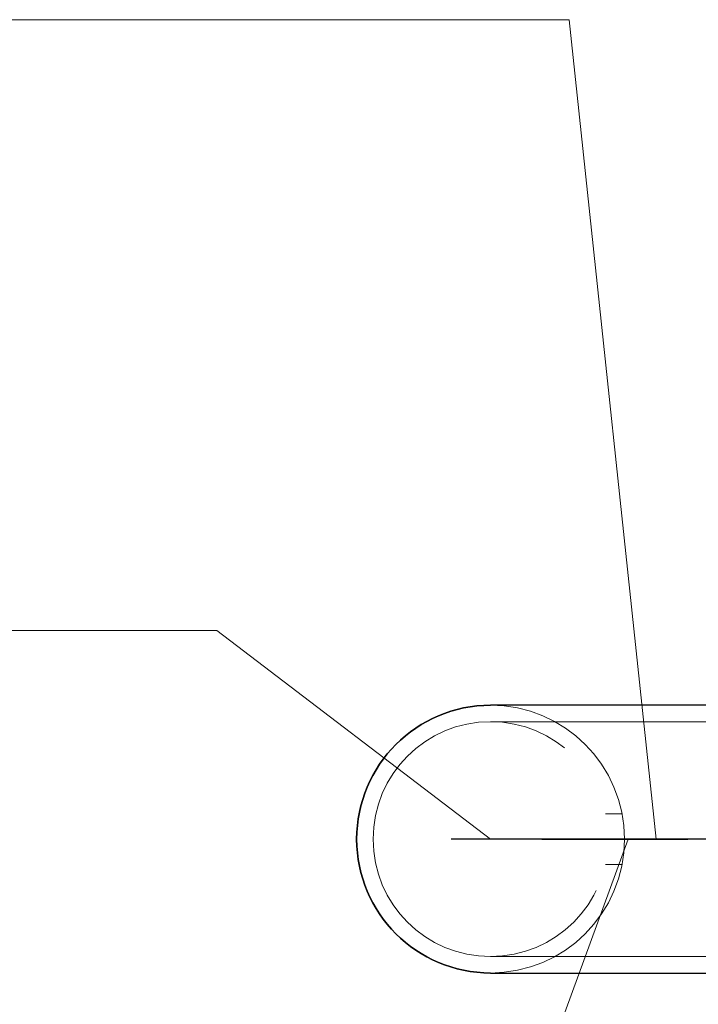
# Model space of a CAD drawing. Header units: millimetres. Extents: x -851 to 2, y 9346 to 10016.
# Tile 382 of 505: x -429.86 to -424.49, y 9579.52 to 9587.32. Entities that reach past the tile are written whole.
import ezdxf

# ---------------------------------------------------------------- set-up
doc = ezdxf.new("R2010")
doc.units = ezdxf.units.MM
doc.header["$LTSCALE"] = 10
doc.linetypes.add('HIDDEN', pattern=[0.375, 0.25, -0.125])
doc.linetypes.add('MITTE', pattern=[2, 1.25, -0.25, 0.25, -0.25])
for name, color, linetype, lineweight in [('PS_Hidden', 2, 'HIDDEN', 9), ('PS_Pos', 1, 'Continuous', 15), ('PS_Shape', 161, 'Continuous', 30), ('PS_SOLID', 7, 'Continuous', 30)]:
    doc.layers.add(name, color=color, linetype=linetype, lineweight=lineweight)
doc.layers.add('PS_Mid', color=5, linetype='MITTE')

# ---------------------------------------------------------------- blocks, each defined once
blk = doc.blocks.new('*X865')
at = {"layer": 'PS_Hidden', "color": 2, "linetype": 'HIDDEN'}
for p, q in [((-423.9557, 9581.7584), (-426.1324, 9581.7584)), ((-425.0914, 9581.0284), (-425.2242, 9581.0284)), ((-425.0914, 9580.6284), (-425.2242, 9580.6284)), ((-426.1324, 9579.8984), (-423.9557, 9579.8984))]:
    blk.add_line(p, q, dxfattribs=at)
at = {"layer": 'PS_Hidden', "color": 2, "extrusion": (0, 0, -1)}
blk.add_circle((426.1324, 9580.8284), 0.93, dxfattribs=at)
blk.add_circle((426.1324, 9580.8284), 0.93, dxfattribs=at)
at = {"layer": 'PS_Hidden', "extrusion": (0, 0, -1)}
for start, end in [(90, 180), (180, 270)]:
    blk.add_arc((426.1324, 9580.8284), 1.06, start, end, dxfattribs=at)
at = {"layer": 'PS_Hidden'}
blk.add_arc((-426.1324, 9580.8284), 1.06, 270, 90, dxfattribs=at)
at = {"layer": 'PS_Mid', "color": 5, "linetype": 'MITTE'}
for p, q in [((-184.6266, 9580.8284), (-426.4449, 9580.8284)), ((-426.1324, 9580.8284), (-426.1324, 9580.8284)), ((-402.0032, 9580.8284), (-425.9982, 9580.8284)), ((-425.7259, 9580.8284), (-424.5724, 9580.8284)), ((-424.5724, 9580.8284), (-425.7259, 9580.8284))]:
    blk.add_line(p, q, dxfattribs=at)
at = {"layer": 'PS_SOLID', "color": 7, "linetype": 'Continuous'}
for p, q in [((-423.9557, 9581.8884), (-426.1324, 9581.8884)), ((-426.1324, 9579.7684), (-423.9557, 9579.7684))]:
    blk.add_line(p, q, dxfattribs=at)
at = {"layer": 'PS_SOLID', "extrusion": (0, 0, -1)}
blk.add_arc((426.1324, 9580.8284), 1.06, 270, 90, dxfattribs=at)
at = {"layer": 'PS_SOLID'}
for start, end in [(90, 180), (180, 270)]:
    blk.add_arc((-426.1324, 9580.8284), 1.06, start, end, dxfattribs=at)
blk = doc.blocks.new('*X888')
at = {"color": 1}
blk.add_line((-425.0441, 9580.8284), (-426.2918, 9577.4164), dxfattribs=at)
blk = doc.blocks.new('*X889')
at = {"color": 1}
for p in [(-433.2993, 9582.4815), (-426.1324, 9580.8284)]:
    blk.add_line(p, (-428.2993, 9582.4815), dxfattribs=at)
blk = doc.blocks.new('*X890')
at = {"color": 1}
for p in [(-430.5099, 9587.3169), (-424.8207, 9580.8284)]:
    blk.add_line(p, (-425.5099, 9587.3169), dxfattribs=at)

msp = doc.modelspace()

# ---------------------------------------------------------------- block references
at = {"layer": 'PS_Pos'}
for name in ['*X890', '*X889', '*X888']:
    msp.add_blockref(name, (0, 0), dxfattribs=at)
at = {"layer": 'PS_Shape', "color": 31}
msp.add_blockref('*X865', (0, 0), dxfattribs=at)

doc.saveas('drawing.dxf')
